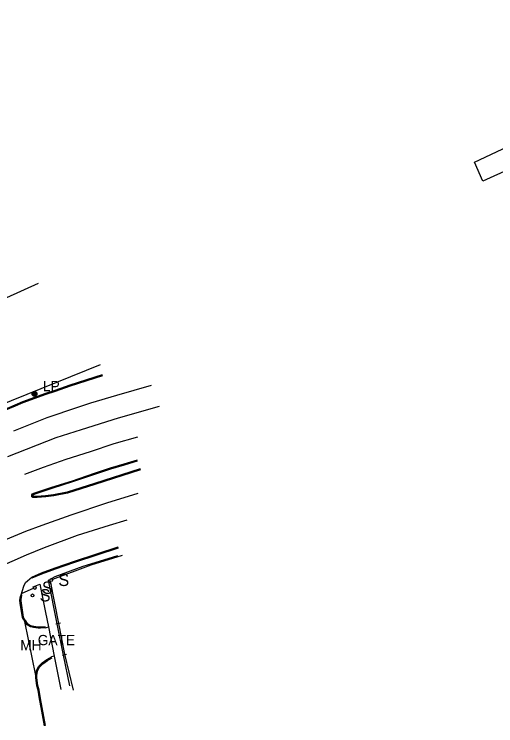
# Model space of a CAD drawing. Extents: x 368532 to 392481, y 10654822 to 10676899.
# Drawn here: x 387747.6 to 387982.8, y 10658393.6 to 10658741.4 of the extents above; entities that cross this region are included whole.
import ezdxf

# ---------------------------------------------------------------- set-up
doc = ezdxf.new("R2010")
doc.units = 0
for name, color, linetype in [('p_dtm obscured area', 7, 'Continuous'), ('p_dtm sidewalk', 7, 'Continuous'), ('p_railroad rr control', 7, 'Continuous'), ('p_road - paved curb', 7, 'Continuous'), ('p_road general road feature', 7, 'Continuous'), ('p_road paint stripe', 7, 'Continuous'), ('p_structure fence', 7, 'Continuous'), ('p_structure sign', 7, 'Continuous'), ('p_utility general pole', 7, 'Continuous'), ('p_utility_manhole', 7, 'Continuous')]:
    doc.layers.add(name, color=color, linetype=linetype)

msp = doc.modelspace()

# ---------------------------------------------------------------- linework, layer by layer
at = {"layer": 'p_dtm obscured area'}
msp.add_lwpolyline([(388130.15, 10658729.42), (387976.48, 10658659.82), (387972.43, 10658668.99), (388126.26, 10658741.36)], dxfattribs=at)
at = {"layer": 'p_dtm sidewalk'}
for p, q in [((387781.22, 10658471.57), (387798.23, 10658476.75)), ((387767.51, 10658466.47), (387781.22, 10658471.57)), ((387764.31, 10658464.74), (387764.98, 10658465.1)), ((387768.6, 10658443.44), (387764.31, 10658464.74)), ((387765.72, 10658465.5), (387767.51, 10658466.47)), ((387751.41, 10658458.45), (387756.94, 10658460.83)), ((387756.79, 10658461.45), (387760.01, 10658462.79)), ((387756.93, 10658460.95), (387756.79, 10658461.45)), ((387760.01, 10658462.79), (387762.78, 10658449.01)), ((387750.9, 10658457.57), (387751.41, 10658458.45)), ((387762.78, 10658449.01), (387764.27, 10658441.92)), ((387771.67, 10658428.1), (387768.6, 10658443.44)), ((387767.11, 10658427.58), (387770.31, 10658411.31)), ((387774.8, 10658413.04), (387771.67, 10658428.1))]:
    msp.add_line(p, q, dxfattribs=at)
at = {"layer": 'p_railroad rr control'}
msp.add_lwpolyline([(387759.29, 10658609.82), (387721.28, 10658592.68), (387682.81, 10658575.37), (387666.25, 10658567.82)], dxfattribs=at)
at = {"layer": 'p_road - paved curb'}
for p, q in [((387790.48, 10658565.15), (387774.75, 10658560.01)), ((387790.59, 10658564.81), (387774.86, 10658559.68)), ((387790.64, 10658564.67), (387774.91, 10658559.54)), ((387767.36, 10658557.48), (387762.84, 10658556.03)), ((387774.75, 10658560.01), (387767.36, 10658557.48)), ((387774.86, 10658559.68), (387767.47, 10658557.15)), ((387774.91, 10658559.54), (387767.52, 10658557.01)), ((387762.84, 10658556.03), (387751.64, 10658551.93)), ((387762.95, 10658555.7), (387751.77, 10658551.61)), ((387763, 10658555.56), (387751.83, 10658551.47)), ((387767.47, 10658557.15), (387762.95, 10658555.7)), ((387767.52, 10658557.01), (387763, 10658555.56)), ((387751.64, 10658551.93), (387747.84, 10658550.24)), ((387751.77, 10658551.61), (387747.98, 10658549.92)), ((387751.83, 10658551.47), (387748.04, 10658549.78)), ((387747.84, 10658550.24), (387740.2, 10658547.09)), ((387747.98, 10658549.92), (387740.33, 10658546.77)), ((387748.04, 10658549.78), (387740.39, 10658546.63)), ((387801.23, 10658521.68), (387807.71, 10658523.64)), ((387801.27, 10658521.54), (387807.75, 10658523.5)), ((387801.38, 10658521.2), (387807.85, 10658523.16)), ((387786.76, 10658517.03), (387794.6, 10658519.6)), ((387786.81, 10658516.89), (387794.65, 10658519.46)), ((387809.04, 10658519.1), (387786.85, 10658512.07)), ((387786.92, 10658516.56), (387794.75, 10658519.12)), ((387794.6, 10658519.6), (387801.23, 10658521.68)), ((387794.65, 10658519.46), (387801.27, 10658521.54)), ((387794.75, 10658519.12), (387801.38, 10658521.2)), ((387776.01, 10658513.38), (387786.76, 10658517.03)), ((387776.06, 10658513.24), (387786.81, 10658516.89)), ((387776.17, 10658512.91), (387786.92, 10658516.56)), ((387809.14, 10658518.76), (387786.95, 10658511.73)), ((387809.19, 10658518.62), (387787, 10658511.59)), ((387766, 10658510.16), (387776.01, 10658513.38)), ((387766.05, 10658510.02), (387776.06, 10658513.24)), ((387766.16, 10658509.68), (387776.17, 10658512.91)), ((387757.16, 10658507.23), (387766, 10658510.16)), ((387757.22, 10658507.09), (387766.05, 10658510.02)), ((387757.35, 10658506.77), (387766.16, 10658509.68)), ((387786.85, 10658512.07), (387773.48, 10658507.77)), ((387786.95, 10658511.73), (387773.57, 10658507.44)), ((387787, 10658511.59), (387773.61, 10658507.29)), ((387756.1, 10658506.41), (387756.46, 10658506.87)), ((387756.19, 10658505.54), (387756.1, 10658506.41)), ((387756.72, 10658505.08), (387756.19, 10658505.54)), ((387756.26, 10658506.37), (387756.56, 10658506.75)), ((387756.33, 10658505.61), (387756.26, 10658506.37)), ((387756.77, 10658505.23), (387756.33, 10658505.61)), ((387756.46, 10658506.87), (387757.16, 10658507.23)), ((387756.56, 10658506.75), (387757.22, 10658507.09)), ((387756.62, 10658506.26), (387756.79, 10658506.48)), ((387756.67, 10658505.79), (387756.62, 10658506.26)), ((387756.89, 10658505.59), (387756.67, 10658505.79)), ((387758.71, 10658505.2), (387756.72, 10658505.08)), ((387758.7, 10658505.35), (387756.77, 10658505.23)), ((387756.79, 10658506.48), (387757.35, 10658506.77)), ((387758.68, 10658505.7), (387756.89, 10658505.59)), ((387762.91, 10658505.97), (387758.68, 10658505.7)), ((387762.95, 10658505.62), (387758.7, 10658505.35)), ((387762.96, 10658505.47), (387758.71, 10658505.2)), ((387766.79, 10658506.45), (387762.91, 10658505.97)), ((387766.85, 10658506.11), (387762.95, 10658505.62)), ((387766.87, 10658505.96), (387762.96, 10658505.47)), ((387773.48, 10658507.77), (387766.79, 10658506.45)), ((387773.57, 10658507.44), (387766.85, 10658506.11)), ((387773.61, 10658507.29), (387766.87, 10658505.96)), ((387787.92, 10658477.63), (387798.41, 10658481.04)), ((387787.97, 10658477.49), (387798.46, 10658480.9)), ((387776.98, 10658473.99), (387787.92, 10658477.63)), ((387777.03, 10658473.85), (387787.97, 10658477.49)), ((387788.08, 10658477.16), (387798.56, 10658480.56)), ((387767.49, 10658470.73), (387776.98, 10658473.99)), ((387767.54, 10658470.59), (387777.03, 10658473.85)), ((387777.14, 10658473.52), (387788.08, 10658477.16)), ((387760.94, 10658468.37), (387767.49, 10658470.73)), ((387761, 10658468.23), (387767.54, 10658470.59)), ((387767.66, 10658470.26), (387777.14, 10658473.52)), ((387756.13, 10658466.29), (387760.94, 10658468.37)), ((387756.19, 10658466.15), (387761, 10658468.23)), ((387756.33, 10658465.83), (387761.12, 10658467.9)), ((387761.12, 10658467.9), (387767.66, 10658470.26)), ((387752.2, 10658461.81), (387753.14, 10658463.54)), ((387753.14, 10658463.54), (387756.13, 10658466.29)), ((387750.9, 10658457.57), (387752.2, 10658461.81)), ((387750.37, 10658454.91), (387750.71, 10658456.84)), ((387750.52, 10658454.91), (387750.86, 10658456.81)), ((387750.71, 10658456.84), (387750.9, 10658457.57)), ((387750.86, 10658456.81), (387751.05, 10658457.53)), ((387750.88, 10658454.89), (387751.2, 10658456.73)), ((387751.2, 10658456.73), (387751.38, 10658457.44)), ((387750.54, 10658453.43), (387750.37, 10658454.91)), ((387750.69, 10658453.45), (387750.52, 10658454.91)), ((387751.58, 10658446.57), (387750.54, 10658453.43)), ((387751.72, 10658446.62), (387750.69, 10658453.45)), ((387751.04, 10658453.5), (387750.88, 10658454.89)), ((387752.06, 10658446.73), (387751.04, 10658453.5)), ((387752.07, 10658445.66), (387751.58, 10658446.57)), ((387752.2, 10658445.74), (387751.72, 10658446.62)), ((387752.49, 10658445.93), (387752.06, 10658446.73)), ((387752.82, 10658444.62), (387752.07, 10658445.66)), ((387752.94, 10658444.71), (387752.2, 10658445.74)), ((387753.23, 10658444.91), (387752.49, 10658445.93)), ((387758.1, 10658418.13), (387752.82, 10658444.62)), ((387758.11, 10658417.09), (387758.1, 10658418.13)), ((387758.59, 10658413.12), (387758.11, 10658417.09)), ((387758.26, 10658417.1), (387758.25, 10658418.13)), ((387758.74, 10658413.15), (387758.26, 10658417.1)), ((387758.61, 10658417.12), (387758.6, 10658418.13)), ((387759.08, 10658413.22), (387758.61, 10658417.12)), ((387759.21, 10658410.96), (387758.59, 10658413.12)), ((387759.36, 10658410.99), (387758.74, 10658413.15)), ((387759.7, 10658411.07), (387759.08, 10658413.22)), ((387759.96, 10658406.83), (387759.21, 10658410.96)), ((387760.11, 10658406.86), (387759.36, 10658410.99)), ((387760.45, 10658406.92), (387759.7, 10658411.07)), ((387760.8, 10658402.47), (387759.96, 10658406.83)), ((387760.95, 10658402.5), (387760.11, 10658406.86)), ((387761.29, 10658402.56), (387760.45, 10658406.92)), ((387762.37, 10658393.59), (387760.8, 10658402.47)), ((387762.52, 10658393.62), (387760.95, 10658402.5)), ((387762.86, 10658393.68), (387761.29, 10658402.56))]:
    msp.add_line(p, q, dxfattribs=at)
at = {"layer": 'p_road general road feature'}
for p, q in [((387753.88, 10658442.97), (387752.82, 10658444.62)), ((387753.99, 10658443.08), (387752.94, 10658444.71)), ((387754.25, 10658443.33), (387753.23, 10658444.91)), ((387754.73, 10658442.39), (387753.88, 10658442.97)), ((387754.8, 10658442.52), (387753.99, 10658443.08)), ((387754.98, 10658442.83), (387754.25, 10658443.33)), ((387755.75, 10658442.47), (387754.98, 10658442.83)), ((387755.57, 10658442), (387754.73, 10658442.39)), ((387755.62, 10658442.14), (387754.8, 10658442.52)), ((387756.97, 10658441.57), (387755.57, 10658442)), ((387757, 10658441.72), (387755.62, 10658442.14)), ((387757.07, 10658442.06), (387755.75, 10658442.47)), ((387759.22, 10658441.35), (387756.97, 10658441.57)), ((387759.24, 10658441.5), (387757, 10658441.72)), ((387759.27, 10658441.85), (387757.07, 10658442.06)), ((387760.33, 10658441.23), (387759.22, 10658441.35)), ((387760.33, 10658441.38), (387759.24, 10658441.5)), ((387760.33, 10658441.73), (387759.27, 10658441.85)), ((387762.76, 10658442.02), (387760.33, 10658441.73)), ((387762.8, 10658441.67), (387760.33, 10658441.38)), ((387762.82, 10658441.52), (387760.33, 10658441.23)), ((387762.82, 10658441.52), (387764.27, 10658441.92)), ((387764.27, 10658441.92), (387767.11, 10658427.58)), ((387761.26, 10658424.28), (387763.46, 10658425.99)), ((387761.36, 10658424.17), (387763.54, 10658425.86)), ((387761.59, 10658423.9), (387763.74, 10658425.57)), ((387763.46, 10658425.99), (387765.8, 10658427.27)), ((387763.54, 10658425.86), (387765.87, 10658427.14)), ((387763.74, 10658425.57), (387766.04, 10658426.83)), ((387767.11, 10658427.58), (387765.8, 10658427.27)), ((387758.41, 10658420.36), (387759.5, 10658422.54)), ((387758.56, 10658420.32), (387759.62, 10658422.45)), ((387758.89, 10658420.21), (387759.91, 10658422.24)), ((387759.5, 10658422.54), (387761.26, 10658424.28)), ((387759.62, 10658422.45), (387761.36, 10658424.17)), ((387759.91, 10658422.24), (387761.59, 10658423.9)), ((387758.1, 10658418.13), (387758.41, 10658420.36)), ((387758.25, 10658418.13), (387758.56, 10658420.32)), ((387758.6, 10658418.13), (387758.89, 10658420.21))]:
    msp.add_line(p, q, dxfattribs=at)
at = {"layer": 'p_road paint stripe'}
for p, q in [((387814.4, 10658559.9), (387797.59, 10658555.04)), ((387797.59, 10658555.04), (387784.85, 10658551.22)), ((387784.85, 10658551.22), (387778.43, 10658549.11)), ((387778.43, 10658549.11), (387763.55, 10658544.05)), ((387818.37, 10658549.59), (387798.4, 10658543.9)), ((387763.55, 10658544.05), (387747.18, 10658537.66)), ((387798.4, 10658543.9), (387780.33, 10658538.31)), ((387780.33, 10658538.31), (387767.88, 10658534.3)), ((387767.88, 10658534.3), (387744.27, 10658525.02)), ((387807.77, 10658534.63), (387796.17, 10658531.31)), ((387796.17, 10658531.31), (387784.61, 10658527.54)), ((387784.61, 10658527.54), (387772.84, 10658523.71)), ((387772.84, 10658523.71), (387761.64, 10658519.81)), ((387761.64, 10658519.81), (387752.63, 10658516.43)), ((387807.9, 10658507.15), (387792.65, 10658502.31)), ((387792.65, 10658502.31), (387775.17, 10658496.57)), ((387775.17, 10658496.57), (387761.08, 10658491.5)), ((387761.08, 10658491.5), (387753.03, 10658488.62)), ((387794.02, 10658491.46), (387778.38, 10658486.51)), ((387802.51, 10658494.05), (387794.02, 10658491.46)), ((387753.03, 10658488.62), (387722.9, 10658475.97)), ((387778.38, 10658486.51), (387762.14, 10658480.61)), ((387762.14, 10658480.61), (387753.39, 10658476.94)), ((387753.39, 10658476.94), (387727.47, 10658465.64))]:
    msp.add_line(p, q, dxfattribs=at)
at = {"layer": 'p_structure fence'}
for p, q in [((387737.83, 10658549.2), (387789.7, 10658570.21)), ((387800.36, 10658476.77), (387785.02, 10658472.1)), ((387785.02, 10658472.1), (387766.26, 10658465.12)), ((387765.16, 10658464.25), (387769.16, 10658443.5)), ((387770.1, 10658443.77), (387767.97, 10658443.31)), ((387769.16, 10658443.5), (387772.18, 10658428.64)), ((387772.18, 10658428.64), (387776.38, 10658411)), ((387773.04, 10658428.44), (387771.15, 10658427.91))]:
    msp.add_line(p, q, dxfattribs=at)
at = {"layer": 'p_structure sign'}
for centre in [(387765.63, 10658464.79), (387757.64, 10658460.97), (387756.49, 10658457.28)]:
    msp.add_circle(centre, 0.713, dxfattribs=at)
at = {"layer": 'p_utility general pole'}
for radius in [1.19, 0.901, 0.608, 0.337, 0.12]:
    msp.add_circle((387757.5, 10658555.83), radius, dxfattribs=at)

# ---------------------------------------------------------------- texts
at = {"layer": 'p_structure fence'}
msp.add_text(' GATE', height=5, dxfattribs=at).set_placement((387757.21, 10658432.98))
at = {"layer": 'p_structure sign'}
for p in [(387769.08, 10658461.89), (387761.1, 10658458.07), (387759.95, 10658454.38)]:
    msp.add_text('S', height=6, dxfattribs=at).set_placement(p)
at = {"layer": 'p_utility general pole'}
msp.add_text('LP', height=5, dxfattribs=at).set_placement((387761.62, 10658557.12))
at = {"layer": 'p_utility_manhole'}
msp.add_text('MH', height=5, dxfattribs=at).set_placement((387750.53, 10658430.45))

doc.saveas('drawing.dxf')
